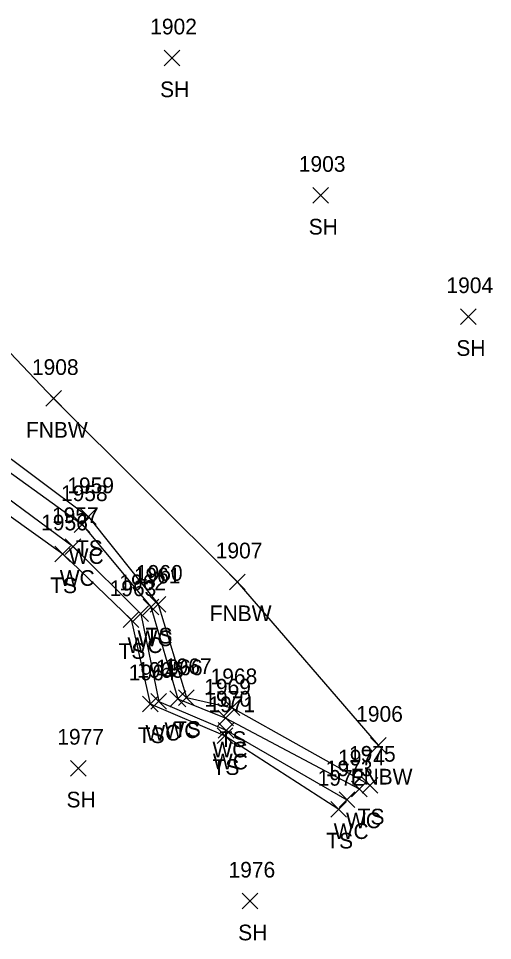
# Model space of a CAD drawing. Extents: x 1520648 to 1523413, y 732854 to 735518.
# Drawn here: x 1522321.3 to 1522381.7, y 733842.8 to 733960.3 of the extents above; entities that cross this region are included whole.
import ezdxf

# ---------------------------------------------------------------- set-up
doc = ezdxf.new("R2010")
doc.units = 0
for name, color, linetype in [('L_A', 7, 'Continuous'), ('L_I', 7, 'Continuous'), ('L_TIC', 7, 'Continuous'), ('LAWE', 7, 'Continuous'), ('LELB', 7, 'Continuous'), ('LFNC', 7, 'Continuous')]:
    doc.layers.add(name, color=color, linetype=linetype)

msp = doc.modelspace()

# ---------------------------------------------------------------- linework, layer by layer
at = {"layer": 'L_TIC'}
for points in [[(1522339.88, 733954.29), (1522341.88, 733956.29)], [(1522341.88, 733954.29), (1522339.88, 733956.29)], [(1522358.82, 733936.78), (1522360.82, 733938.78)], [(1522360.82, 733936.78), (1522358.82, 733938.78)], [(1522377.64, 733921.32), (1522379.64, 733923.32)], [(1522379.64, 733921.32), (1522377.64, 733923.32)], [(1522324.8, 733910.89), (1522326.8, 733912.89)], [(1522326.8, 733910.89), (1522324.8, 733912.89)], [(1522329.24, 733895.82), (1522331.24, 733897.82)], [(1522331.24, 733895.82), (1522329.24, 733897.82)], [(1522328.42, 733894.81), (1522330.42, 733896.81)], [(1522330.42, 733894.81), (1522328.42, 733896.81)], [(1522327.27, 733892.01), (1522329.27, 733894.01)], [(1522329.27, 733892.01), (1522327.27, 733894.01)], [(1522325.96, 733891.08), (1522327.96, 733893.08)], [(1522327.96, 733891.08), (1522325.96, 733893.08)], [(1522348.23, 733887.51), (1522350.23, 733889.51)], [(1522350.23, 733887.51), (1522348.23, 733889.51)], [(1522338.12, 733884.66), (1522340.12, 733886.66)], [(1522340.12, 733884.66), (1522338.12, 733886.66)], [(1522335.91, 733883.45), (1522337.91, 733885.45)], [(1522337.91, 733883.45), (1522335.91, 733885.45)], [(1522337.19, 733884.32), (1522339.19, 733886.32)], [(1522339.19, 733884.32), (1522337.19, 733886.32)], [(1522334.67, 733882.7), (1522336.67, 733884.7)], [(1522336.67, 733882.7), (1522334.67, 733884.7)], [(1522337.12, 733871.97), (1522339.12, 733873.97)], [(1522339.12, 733871.97), (1522337.12, 733873.97)], [(1522338.19, 733872.29), (1522340.19, 733874.29)], [(1522340.19, 733872.29), (1522338.19, 733874.29)], [(1522340.63, 733872.61), (1522342.63, 733874.61)], [(1522342.63, 733872.61), (1522340.63, 733874.61)], [(1522341.73, 733872.76), (1522343.73, 733874.76)], [(1522343.73, 733872.76), (1522341.73, 733874.76)], [(1522347.54, 733871.47), (1522349.54, 733873.47)], [(1522349.54, 733871.47), (1522347.54, 733873.47)], [(1522346.73, 733870.15), (1522348.73, 733872.15)], [(1522348.73, 733870.15), (1522346.73, 733872.15)], [(1522346.79, 733868.61), (1522348.79, 733870.61)], [(1522348.79, 733868.61), (1522346.79, 733870.61)], [(1522346.65, 733867.91), (1522348.65, 733869.91)], [(1522348.65, 733867.91), (1522346.65, 733869.91)], [(1522366.19, 733866.69), (1522368.19, 733868.69)], [(1522368.19, 733866.69), (1522366.19, 733868.69)], [(1522327.95, 733863.77), (1522329.95, 733865.77)], [(1522329.95, 733863.77), (1522327.95, 733865.77)], [(1522363.75, 733861.12), (1522365.75, 733863.12)], [(1522365.75, 733861.12), (1522363.75, 733863.12)], [(1522365.14, 733861.6), (1522367.14, 733863.6)], [(1522367.14, 733861.6), (1522365.14, 733863.6)], [(1522362.19, 733859.75), (1522364.19, 733861.75)], [(1522364.19, 733859.75), (1522362.19, 733861.75)], [(1522361.14, 733858.54), (1522363.14, 733860.54)], [(1522363.14, 733858.54), (1522361.14, 733860.54)], [(1522349.84, 733846.83), (1522351.84, 733848.83)], [(1522351.84, 733846.83), (1522349.84, 733848.83)]]:
    msp.add_lwpolyline(points, dxfattribs=at)
at = {"layer": 'LAWE'}
for points in [[(1522276.92, 733952.03), (1522275.47, 733949.94), (1522273.3, 733946.59), (1522273.96, 733937.86), (1522280.24, 733930.59), (1522289.21, 733924.7), (1522296.34, 733917.19), (1522305.32, 733911.2), (1522314.37, 733903.31), (1522328.27, 733893.01), (1522336.91, 733884.45), (1522339.19, 733873.29), (1522347.79, 733869.61), (1522363.19, 733860.75)], [(1522276.92, 733952.03), (1522276.54, 733946.28), (1522276.43, 733938.29), (1522282.09, 733932.82), (1522290.25, 733926.05), (1522297.69, 733918.92), (1522306.5, 733912.19), (1522316.08, 733905.42), (1522329.42, 733895.81), (1522338.19, 733885.32), (1522341.63, 733873.61), (1522347.73, 733871.15), (1522364.75, 733862.12)]]:
    msp.add_lwpolyline(points, dxfattribs=at)
at = {"layer": 'LELB'}
for points in [[(1522279.05, 733951.64), (1522278.6, 733946.73), (1522277.94, 733938.13), (1522283.27, 733933.36), (1522291.91, 733927.11), (1522298.51, 733920.32), (1522306.87, 733912.93), (1522317.01, 733906.65), (1522330.24, 733896.82), (1522339.12, 733885.66), (1522342.73, 733873.76), (1522348.54, 733872.47), (1522366.14, 733862.6)], [(1522271.43, 733944.22), (1522272.32, 733936.89), (1522278.73, 733928.65), (1522288.09, 733923.54), (1522295.38, 733915.77), (1522304.51, 733909.97), (1522312.85, 733902.15), (1522326.96, 733892.08), (1522335.67, 733883.7), (1522338.12, 733872.97), (1522347.65, 733868.91), (1522362.14, 733859.54)]]:
    msp.add_lwpolyline(points, dxfattribs=at)
at = {"layer": 'LFNC'}
msp.add_lwpolyline([(1522367.19, 733867.69), (1522349.23, 733888.51), (1522325.8, 733911.89), (1522304.34, 733934.43), (1522290.49, 733946.64)], dxfattribs=at)

# ---------------------------------------------------------------- texts
at = {"layer": 'L_A'}
for s, p in [('SH', (1522339.37, 733950.29)), ('SH', (1522358.31, 733932.78)), ('SH', (1522377.13, 733917.32)), ('FNBW', (1522322.27, 733906.89)), ('TS', (1522328.65, 733891.82)), ('WC', (1522327.73, 733890.81)), ('TS', (1522325.36, 733887.08)), ('WC', (1522326.58, 733888.01)), ('FNBW', (1522345.7, 733883.51)), ('WC', (1522336.5, 733880.32)), ('TS', (1522337.53, 733880.66)), ('WC', (1522335.21, 733879.45)), ('TS', (1522334.08, 733878.7)), ('WC', (1522337.5, 733868.29)), ('WC', (1522339.93, 733868.61)), ('TS', (1522341.14, 733868.76)), ('TS', (1522336.53, 733867.97)), ('TS', (1522346.95, 733867.47)), ('WC', (1522346.04, 733866.15)), ('WC', (1522346.1, 733864.61)), ('TS', (1522346.06, 733863.91)), ('FNBW', (1522363.66, 733862.69)), ('SH', (1522327.44, 733859.77)), ('TS', (1522364.55, 733857.6)), ('WC', (1522363.06, 733857.12)), ('WC', (1522361.49, 733855.75)), ('TS', (1522360.55, 733854.54)), ('SH', (1522349.32, 733842.83))]:
    msp.add_text(s, height=2, dxfattribs=at).set_placement(p)
at = {"layer": 'L_I'}
for s, p in [('1902', (1522338.11, 733958.29)), ('1903', (1522357.05, 733940.78)), ('1904', (1522375.87, 733925.32)), ('1908', (1522323.03, 733914.89)), ('1958', (1522326.73, 733898.81)), ('1959', (1522327.54, 733899.82)), ('1957', (1522325.58, 733896.01)), ('1956', (1522324.21, 733895.08)), ('1907', (1522346.46, 733891.51)), ('1961', (1522336.02, 733888.32)), ('1960', (1522336.29, 733888.66)), ('1962', (1522334.17, 733887.45)), ('1963', (1522332.93, 733886.7)), ('1966', (1522338.83, 733876.61)), ('1967', (1522339.99, 733876.76)), ('1964', (1522335.38, 733875.97)), ('1965', (1522336.45, 733876.29)), ('1968', (1522345.8, 733875.47)), ('1969', (1522344.99, 733874.15)), ('1970', (1522345.01, 733872.61)), ('1971', (1522345.53, 733871.91)), ('1906', (1522364.36, 733870.69)), ('1977', (1522326.26, 733867.77)), ('1974', (1522362.06, 733865.12)), ('1975', (1522363.45, 733865.6)), ('1973', (1522360.49, 733863.75)), ('1972', (1522359.45, 733862.54)), ('1976', (1522348.09, 733850.83))]:
    msp.add_text(s, height=2, dxfattribs=at).set_placement(p)

doc.saveas('drawing.dxf')
